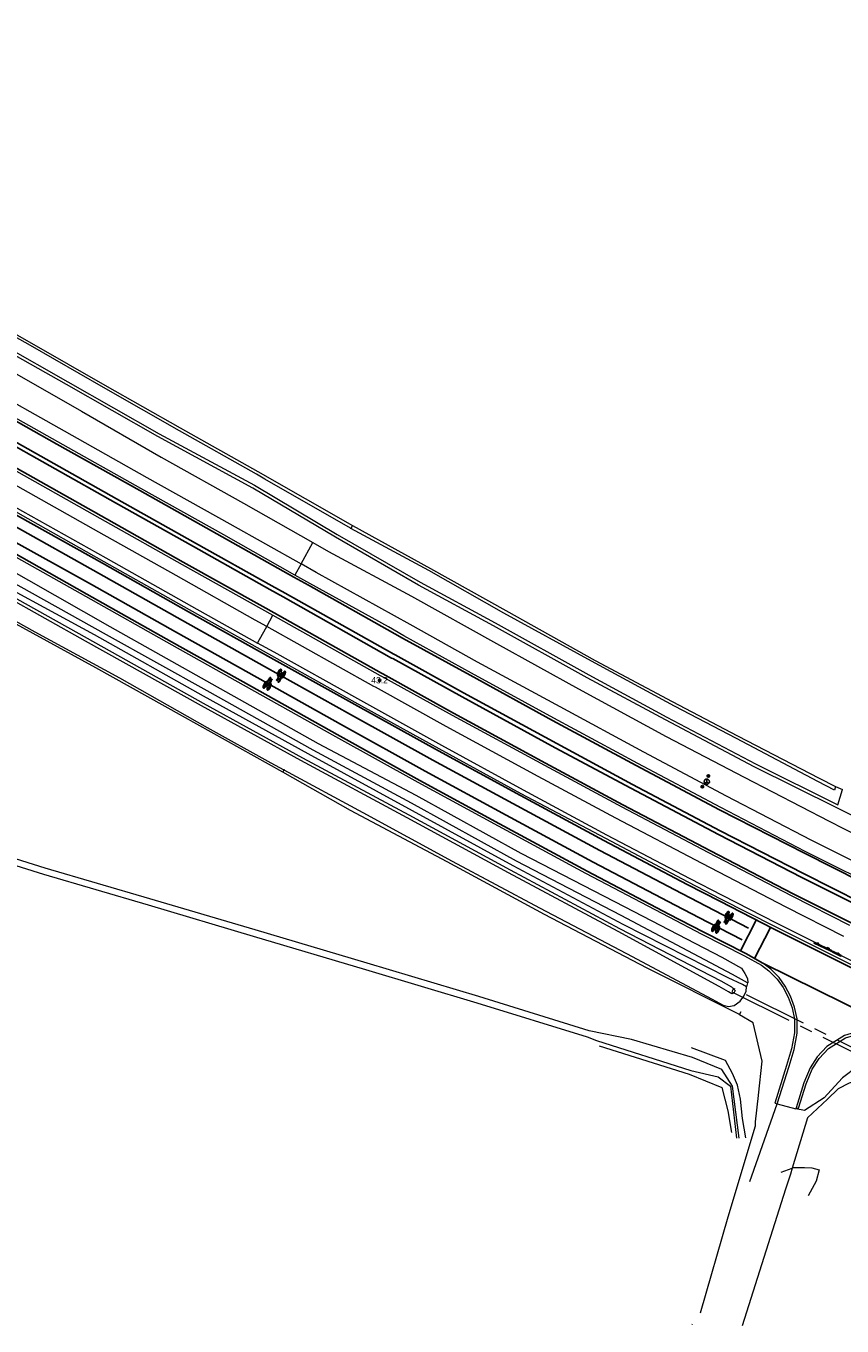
# Model space of a CAD drawing. Header units: metres. Extents: x 169249 to 194689, y 406250 to 412203.
# Tile 268 of 442: x 186603 to 186732, y 410307 to 410511. Entities that reach past the tile are written whole.
import ezdxf
from ezdxf.enums import TextEntityAlignment as Align

# ---------------------------------------------------------------- set-up
doc = ezdxf.new("R2010")
doc.units = ezdxf.units.M
doc.linetypes.add('BGT_NLCS_N264$0$AM-AS', pattern=[16, 10, -2, 2, -2])
doc.layers.get('0').update_dxf_attribs({"linetype": 'CONTINUOUS'})
for name, color, linetype, lineweight in [('BGT_NLCS_N264$0$B-WE-AM-AS_KUNSTWERK_DUIKER-GV', 252, 'BGT_NLCS_N264$0$AM-AS', 18), ('BGT_NLCS_N264$0$B-WE-FV-GELEIDING_WILDRASTER-G', 252, 'CONTINUOUS', 18), ('BGT_NLCS_N264$0$B-WE-GW-TALUD_KRUIN-G', 252, 'CONTINUOUS', 18), ('BGT_NLCS_N264$0$B-WE-GW-WATERGANG_INSTEEK-G', 252, 'CONTINUOUS', 18), ('BGT_NLCS_N264$0$B-WE-GW-WATERGANG_SLOOT_BODEM-G', 252, 'CONTINUOUS', 18), ('BGT_NLCS_N264$0$B-WE-OG-BREUKLIJN-G', 252, 'CONTINUOUS', 18), ('BGT_NLCS_N264$0$B-WE-OG-TOPOGRAFIE_WATER-GV', 252, 'CONTINUOUS', 18), ('BGT_NLCS_N264$0$B-WE-OG-TOPOGRAFIE_WEG_BERM-GV', 252, 'CONTINUOUS', 18), ('BGT_NLCS_N264$0$B-WE-OG-TOPOGRAFIE_WEG_RIJWEG-GV', 252, 'CONTINUOUS', 18), ('BGT_NLCS_N264$0$B-WE-OG-TOPOGRAFIE_WEG_VERHARD-G', 252, 'CONTINUOUS', 18), ('BGT_NLCS_N264$0$B-WE-VW-BEWEGWIJZERING_DRAAGCONSTRUCTIE-S', 252, 'CONTINUOUS', 25), ('BGT_NLCS_N264$0$B-WE-VW-MARKERING_SYMBOOL-S', 252, 'CONTINUOUS', 25), ('BGT_NLCS_N264$0$B-WE-VW-VERKEERSTEKEN_BORD-S', 252, 'CONTINUOUS', 25), ('X-XX-AL-REFERENTIE-G', 7, 'CONTINUOUS', 18)]:
    doc.layers.add(name, color=color, linetype=linetype, lineweight=lineweight)
for name, color, linetype in [('BGT_NLCS_N264$0$B-WE-IE-MEUBILAIR_WEGMEUBILAIR-S', 252, 'CONTINUOUS'), ('BGT_NLCS_N264$0$B-WE-OG-TOPOGRAFIE_WEG_RIJWEG-G', 252, 'CONTINUOUS'), ('BGT_NLCS_N264$0$B-WE-VW-MARKERING-G', 252, 'CONTINUOUS'), ('BGT_NLCS_N264$0$B-WE-VW-VERKEERSTEKEN_DRAAGCONSTRUCTIE-S', 252, 'CONTINUOUS'), ('BGT_NLCS_N264$0$Label_Puntobject', 252, 'CONTINUOUS')]:
    doc.layers.add(name, color=color, linetype=linetype)
doc.styles.add('BGT_NLCS_N264$0$STANDARD', font='txt')

# ---------------------------------------------------------------- blocks, each defined once
blk = doc.blocks.new('BGT_NLCS_N264$0$SIE-WEG_WEGWIJZER-SO')
for q in [(-0.29, -0.29), (0, 0.41), (0.29, -0.29)]:
    blk.add_line((0, 0), q)
blk.add_circle((0, 0), 0.413)
blk = doc.blocks.new('BGT_NLCS_N264$0$SIE-WEG_SCHRIKHEK')
for points in [[(-1.125, 0), (-1.125, 0.1), (-1.5, 0.1), (-1.5, 0)], [(-0.375, 0), (-0.375, 0.1), (-0.75, 0.1), (-0.75, 0)], [(0.375, 0.1), (0, 0.1), (0, 0), (0.375, 0)], [(1.125, 0), (1.125, 0.1), (0.75, 0.1), (0.75, 0)]]:
    blk.add_hatch(color=0).paths.add_polyline_path(points)
at = {"color": 0}
for p, q in [((-1.125, 0), (-1.125, 0.1)), ((-0.75, 0), (-0.75, 0.1)), ((-0.375, 0), (-0.375, 0.1)), ((0, 0.1), (0, 0)), ((0.375, 0.1), (0.375, 0)), ((0.75, 0.1), (0.75, 0)), ((1.125, 0.1), (1.125, 0))]:
    blk.add_line(p, q, dxfattribs=at)
at = {"flags": 128}
for points in [[(-1.5, 0.1), (1.5, 0.1), (1.5, 0), (-1.5, 0)], [(-1.0125, 0.1), (-1.0125, 0.25), (-0.8625, 0.25), (-0.8625, 0.1)], [(0.8625, 0.1), (0.8625, 0.25), (1.0125, 0.25), (1.0125, 0.1)]]:
    blk.add_lwpolyline(points, close=True, dxfattribs=at)
blk = doc.blocks.new('BGT_NLCS_N264$0$B-SVW-MARKERING_SYMBOOL_FIETS_2.0')
at = {"flags": 128}
for points in [[(-0.3, 1.14, 0.22312), (-0.36, 1.17, 0.22312), (-0.43, 1.14, 0.090648), (-0.51, 1, 0.047451), (-0.55, 0.83, 0.035374), (-0.57, 0.59, 0.035374), (-0.55, 0.35, 0.047451), (-0.51, 0.17, 0.090648), (-0.43, 0.03, 0.22312), (-0.36, 0, 0.22312), (-0.3, 0.03, 0.090648), (-0.22, 0.17, 0.047451), (-0.18, 0.35, 0.035374), (-0.16, 0.59, 0.035374), (-0.18, 0.83, 0.047451), (-0.22, 1, 0.038864), (-0.25, 1.07), (-0.24, 1.16), (0, 0.53), (0, 0.44, 0.544665), (0.06, 0.39), (0.14, 0.4, 0.008345), (0.15, 0.35, 0.047451), (0.19, 0.17, 0.090648), (0.27, 0.03, 0.22312), (0.33, 0, 0.22312), (0.4, 0.03, 0.090648), (0.48, 0.17, 0.047451), (0.52, 0.35, 0.035374), (0.53, 0.59, 0.035374), (0.52, 0.83, 0.047451), (0.48, 1, 0.090648), (0.4, 1.14, 0.22312), (0.33, 1.17, 0.22312), (0.27, 1.14)], [(-0.29, 1.14), (-0.22, 1.91), (-0.2, 1.96, -0.414214), (-0.13, 2), (-0.09, 2), (-0.09, 1.83), (-0.13, 1.83, 0.281777), (-0.19, 1.8), (-0.2, 1.6), (0.15, 1.6), (0.16, 1.73), (0.11, 1.78), (0.11, 1.85), (0.24, 1.85, -0.548946), (0.26, 1.83), (0.22, 1.67), (0.2, 1.69), (0.19, 1.54), (0.26, 1.14)]]:
    blk.add_lwpolyline(points, format="xyb", dxfattribs=at)
for points in [[(-0.27, 0.88), (-0.27, 0.81), (-0.31, 0.62), (-0.35, 0.55, -0.162278), (-0.36, 0.53, -0.720759), (-0.38, 0.55), (-0.38, 0.66), (-0.35, 0.75), (-0.31, 1, 0.01664), (-0.33, 1.03, 0.24906), (-0.36, 1.05, 0.24906), (-0.4, 1.03, 0.080527), (-0.46, 0.91, 0.039407), (-0.48, 0.78, 0.028874), (-0.49, 0.59, 0.028874), (-0.48, 0.4, 0.039407), (-0.46, 0.26, 0.080527), (-0.4, 0.15, 0.24906), (-0.36, 0.13, 0.24906), (-0.33, 0.15, 0.080527), (-0.27, 0.26, 0.039407), (-0.25, 0.4, 0.028874), (-0.24, 0.59, 0.028874), (-0.25, 0.78, 0.030907)], [(0.22, 1.06, 0.035986), (0.19, 1, 0.047451), (0.15, 0.83, 0.021905), (0.13, 0.68), (0.09, 0.68), (0.17, 1.3)], [(0.46, 0.59, 0.028874), (0.45, 0.78, 0.039407), (0.42, 0.91, 0.080527), (0.37, 1.03, 0.24906), (0.33, 1.05, 0.24906), (0.29, 1.03, 0.080527), (0.24, 0.91, 0.039407), (0.22, 0.78, 0.014843), (0.21, 0.68), (0.33, 0.68, -0.414214), (0.37, 0.64), (0.37, 0.53), (0.33, 0.46), (0.21, 0.42, 0.003097), (0.22, 0.4, 0.039407), (0.24, 0.26, 0.080527), (0.29, 0.15, 0.24906), (0.33, 0.13, 0.24906), (0.37, 0.15, 0.080527), (0.42, 0.26, 0.039407), (0.45, 0.4, 0.028874)]]:
    blk.add_lwpolyline(points, format="xyb", close=True, dxfattribs=at)
blk.add_lwpolyline([(-0.23, 1.29), (0, 0.68), (0.04, 0.68), (0.13, 1.43), (-0.22, 1.43)], close=True, dxfattribs=at)
for centre, start, end in [((-0.65, 0.85), 38.1274, 39.6888), ((0.62, 0.85), 140.3112, 141.8726)]:
    blk.add_arc(centre, 0.455, start, end)
blk = doc.blocks.new('BGT_NLCS_N264$0$SIE-WEG_PAAL_ALGEMEEN_TYPE_02-SO')
at = {"ltscale": 0.5}
h = blk.add_hatch(color=256, dxfattribs=at)
h.paths.add_polyline_path([(0, 0), (0.1875, 0, 0.41421356), (0, 0.1875)])
h.paths.add_polyline_path([(0, -0.1875), (0, 0), (-0.1875, 0, 0.41421356)])
for p, q in [((-0.1875, 0), (0.1875, 0)), ((0, -0.1875), (0, 0.1875))]:
    blk.add_line(p, q, dxfattribs=at)
blk.add_circle((0, 0), 0.1875, dxfattribs=at)
blk = doc.blocks.new('BGT_NLCS_N264$0$SIE-WEG_VERKEERSBORD_PAAL-SO')
blk.add_line((-0.3, 0), (0.3, 0))
for radius in [0.2, 0.0745]:
    blk.add_circle((0, 0), radius)
blk = doc.blocks.new('BGT_NLCS_N264')
at = {"layer": 'BGT_NLCS_N264$0$B-WE-AM-AS_KUNSTWERK_DUIKER-GV'}
blk.add_polyline3d([(186739.81, 410346.8, 9.29), (186740.08, 410347.33, 9.29), (186714.75, 410359.93, 9.28), (186714.48, 410359.39, 9.28), (186739.81, 410346.8, 9.29)], dxfattribs=at)
at = {"layer": 'BGT_NLCS_N264$0$B-WE-FV-GELEIDING_WILDRASTER-G'}
for p, q in [((186654.7, 410432.84, 10.31), (186654.44, 410432.37, 10.24)), ((186654.44, 410432.37, 10.24), (186654.38, 410432.25, 10.22)), ((186643.84, 410394.38, 10.28), (186643.72, 410393.97, 10.31)), ((186643.86, 410394.47, 10.28), (186643.84, 410394.38, 10.28)), ((186730.83, 410391.73, 10.22), (186731.91, 410391.27, 9.79)), ((186718.18, 410338.96, 10.54), (186718.66, 410343.1, 10.61))]:
    blk.add_line(p, q, dxfattribs=at)
for points in [[(186549.6, 410518.01, 10.17), (186549.02, 410515.7, 10.16), (186548.83, 410512.71, 10.11), (186549.1, 410509.38, 10.17), (186549.75, 410506.61, 10.15), (186550.77, 410503.72, 10.13), (186552.27, 410501.04, 10.08), (186554.14, 410498.72, 10.19), (186556.38, 410496.36, 10.26), (186558.02, 410493.87, 10.3), (186559.14, 410491.21, 10.27), (186560.84, 410488.33, 10.35), (186567.32, 410483.45, 10.25), (186580.64, 410474.99, 10.23), (186592.8, 410467.95, 10.26), (186604.12, 410461.55, 10.24), (186615.67, 410454.92, 10.27), (186627.54, 410448.22, 10.23), (186639.78, 410441.32, 10.25), (186654.7, 410432.84, 10.31)], [(186643.72, 410393.97, 10.31), (186627.9, 410402.8, 10.23), (186614.25, 410410.44, 10.12), (186600.54, 410417.95, 10.24), (186583.81, 410427.02, 10.27), (186573.17, 410433.02, 10.21), (186567.58, 410436.07, 10.22), (186561.97, 410439.02, 10.2), (186558.78, 410440.32, 10.2), (186552.72, 410441.84, 10.22), (186547.47, 410442.46, 10.21), (186541.58, 410441.81, 10.18), (186538.52, 410441.24, 10.09), (186532.92, 410439.22, 10.14), (186527.41, 410436.63, 10.18), (186520.24, 410434.94, 10.11), (186515.29, 410434.59, 10.11), (186509.08, 410435.82, 10.08), (186502.91, 410438.14, 10.14), (186497.81, 410441.78, 10.17), (186493.5, 410446.9, 10.24)], [(186654.7, 410432.84, 10.31), (186666.99, 410426.06, 10.35), (186678.85, 410419.47, 10.35), (186692.93, 410411.57, 10.33), (186705.08, 410405.11, 10.29), (186715.38, 410399.74, 10.36), (186728.21, 410393.06, 10.3), (186730.83, 410391.73, 10.22)], [(186715.68, 410355.82, 10.41), (186701.1, 410363.12, 10.38), (186684.94, 410371.56, 10.31), (186669.6, 410379.86, 10.38), (186654.38, 410387.98, 10.33), (186643.72, 410393.97, 10.31)], [(186715.68, 410355.82, 10.41), (186715.7, 410355.86, 10.42), (186715.95, 410356.32, 10.49)], [(186718.66, 410343.1, 10.61), (186718.66, 410343.13, 10.61), (186719.26, 410348.47, 10.5), (186717.85, 410354.51, 10.48), (186715.7, 410355.8, 10.41), (186715.68, 410355.82, 10.41)], [(186742.27, 410342.72, 10.22), (186737.19, 410345.13, 10.24), (186735.01, 410345.34, 10.23), (186733.13, 410345.07, 10.31), (186732.94, 410345.05, 10.32), (186731.24, 410344.13, 10.44), (186729.53, 410342.5, 10.45), (186727.98, 410341.05, 10.46), (186726.38, 410339.55, 10.43), (186724, 410331.65, 10.47)], [(186709.54, 410308.88, 10.18), (186713.88, 410323.98, 10.39), (186718.18, 410338.28, 10.55), (186718.18, 410338.96, 10.54)], [(186724, 410331.65, 10.47), (186723.7, 410330.67, 10.47), (186722.95, 410328.31, 10.45), (186716.1, 410306.79, 10.25)]]:
    blk.add_polyline3d(points, dxfattribs=at)
at = {"layer": 'BGT_NLCS_N264$0$B-WE-GW-TALUD_KRUIN-G'}
blk.add_line((186716.96, 410360.81, 10.46), (186716.76, 410360.21, 10.43), dxfattribs=at)
blk.add_polyline3d([(186594.89, 410429.16, 10.7), (186616.46, 410416.95, 10.67), (186632.52, 410407.93, 10.64), (186649.29, 410398.53, 10.63), (186664.66, 410390.39, 10.59), (186681.23, 410381.25, 10.62), (186697.6, 410372.77, 10.55), (186712.9, 410364.84, 10.57), (186715.97, 410363.11, 10.6), (186716.5, 410362.3, 10.63), (186716.92, 410361.51, 10.56), (186716.97, 410360.84, 10.46), (186716.96, 410360.81, 10.46)], dxfattribs=at)
at = {"layer": 'BGT_NLCS_N264$0$B-WE-GW-WATERGANG_INSTEEK-G'}
blk.add_line((186708.21, 410307.03, 8.28), (186708.26, 410307.14, 10.54), dxfattribs=at)
for points in [[(186716.76, 410360.21, 10.43), (186716.17, 410360.54, 10.23), (186713.91, 410361.59, 10.05), (186697.32, 410370.02, 10.11), (186680, 410379.26, 10.12), (186664.12, 410387.9, 10.12), (186647.7, 410396.88, 10.12), (186631.2, 410405.96, 10.07), (186614.01, 410415.61, 10.13), (186593.87, 410426.54, 10.12)], [(186589.08, 410424.73, 10.31), (186604.64, 410416.11, 10.25), (186617.98, 410408.83, 10.32), (186631.76, 410401.01, 10.3), (186641.83, 410395.47, 10.29), (186643.84, 410394.38, 10.28)], [(186643.84, 410394.38, 10.28), (186656.29, 410387.67, 10.26), (186670.39, 410379.96, 10.28), (186684.18, 410372.61, 10.29), (186697.87, 410365.43, 10.3), (186711.36, 410358.24, 10.44), (186713.1, 410357.33, 10.41), (186713.97, 410357.12, 10.54), (186714.85, 410357.28, 10.44), (186715.77, 410357.93, 10.45), (186716.36, 410358.72, 10.42), (186716.73, 410359.49, 10.43), (186716.76, 410360.21, 10.43)], [(186693.54, 410350.89, 9.97), (186707.74, 410346.46, 10.04), (186712.87, 410344.33, 10.32), (186713.86, 410340.69, 10.45), (186714.42, 410337.24, 10.43)], [(186716.65, 410336.41, 10.38), (186716.14, 410339.47, 10.38), (186715.81, 410342.5, 10.38), (186715.36, 410344.73, 10.35), (186714.55, 410346.57, 10.38), (186713.45, 410348.61, 10.39), (186708.12, 410350.59, 10.34)]]:
    blk.add_polyline3d(points, dxfattribs=at)
at = {"layer": 'BGT_NLCS_N264$0$B-WE-GW-WATERGANG_SLOOT_BODEM-G'}
for points in [[(186593.73, 410425.76, 9.1), (186612.86, 410415.08, 9.15), (186631.13, 410404.85, 9.15), (186646.79, 410396.27, 9.15), (186663.54, 410387.26, 9.23), (186679.51, 410378.6, 9.11), (186696.79, 410369.36, 9.15), (186712.72, 410361.13, 9.32), (186714.43, 410360.2, 9.32), (186715.01, 410359.63, 9.36), (186714.77, 410359.21, 9.33), (186714.47, 410359.1, 9.34), (186713.95, 410359.38, 9.26), (186712.45, 410360.26, 9.32), (186696.55, 410368.92, 9.15), (186679.28, 410378.16, 9.11), (186663.3, 410386.82, 9.23), (186646.55, 410395.83, 9.15), (186630.89, 410404.42, 9.15), (186612.62, 410414.64, 9.15), (186593.49, 410425.32, 9.1)], [(186715.61, 410336.36, 9.47), (186714.57, 410344.55, 9.54), (186712.91, 410347.19, 9.58), (186708.27, 410349.08, 9.33), (186698.67, 410351.9, 9.31), (186691.96, 410353.27, 9.12), (186674.58, 410358.66, 9.09), (186657, 410363.9, 9.02), (186639.34, 410369.15, 9.02), (186622.76, 410374.06, 9.13), (186606.27, 410378.88, 9.07), (186590.34, 410383.88, 9.18)], [(186590.04, 410382.92, 9.18), (186605.98, 410377.92, 9.07), (186622.47, 410373.1, 9.13), (186639.05, 410368.19, 9.02), (186656.71, 410362.94, 9.02), (186674.29, 410357.7, 9.09), (186691.66, 410352.32, 9.12), (186693.15, 410351.74, 9.22), (186707.99, 410347.01, 9.3), (186712.3, 410346, 9.41), (186714.25, 410344.53, 9.51), (186715.19, 410336.36, 9.45)]]:
    blk.add_polyline3d(points, dxfattribs=at)
at = {"layer": 'BGT_NLCS_N264$0$B-WE-OG-BREUKLIJN-G'}
for points in [[(186716.96, 410360.81, 10.46), (186716.01, 410361.34, 10.13), (186714.6, 410362.13, 10.13), (186697.05, 410371.41, 10.2), (186680.53, 410379.96, 10.11), (186664, 410389.13, 10.15), (186648.51, 410397.46, 10.16), (186631.76, 410406.79, 10.18), (186615.9, 410415.63, 10.18), (186594.32, 410427.62, 10.16)], [(186734.3, 410347.66, 10.38), (186731.92, 410345.86, 10.44), (186730.1, 410343.91, 10.43), (186729.04, 410342.74, 10.41), (186725.92, 410340.72, 10.49), (186724.56, 410341, 10.63)], [(186722.24, 410331.02, 10.4), (186723.39, 410331.42, 10.43), (186724, 410331.65, 10.41)], [(186724, 410331.65, 10.41), (186724.24, 410331.75, 10.4), (186725.92, 410331.76, 10.37), (186727.09, 410331.67, 10.37), (186727.1, 410331.67, 10.37), (186728.21, 410331.36, 10.36), (186727.76, 410329.61, 10.18), (186726.49, 410327.28, 10.04)]]:
    blk.add_polyline3d(points, dxfattribs=at)
at = {"layer": 'BGT_NLCS_N264$0$B-WE-OG-TOPOGRAFIE_WATER-GV'}
for points in [[(186544.34, 410519.94, 11), (186543.38, 410516.26, 11.04), (186543.41, 410508.77, 11.07), (186545.67, 410501.53, 11.01), (186550.21, 410494.98, 11.02), (186552.91, 410490.42, 11.04), (186556.05, 410484.42, 11.02), (186560.96, 410480.24, 11.06), (186572.87, 410473.11, 10.97), (186585.44, 410465.72, 10.96), (186598.42, 410458.54, 10.93), (186611.98, 410450.85, 10.87), (186624.54, 410443.62, 10.88), (186637.51, 410436.35, 10.79), (186648.44, 410430.15, 10.85)], [(186741.09, 410383.3, 9.45), (186731.01, 410388.38, 9.43), (186717.98, 410394.85, 9.51), (186703.99, 410402.23, 9.46), (186691.67, 410408.87, 9.5), (186676.91, 410417.06, 9.54), (186665.1, 410423.46, 9.53), (186651.99, 410430.98, 9.47), (186639, 410438.74, 9.48), (186624, 410446.85, 9.45), (186609.6, 410455.04, 9.53), (186599.46, 410460.78, 9.52), (186585.21, 410468.79, 9.49), (186573.52, 410475.73, 9.49), (186559.99, 410484.33, 9.47), (186555.45, 410492.6, 9.6), (186550.87, 410498.08, 9.4), (186546.55, 410507.11, 9.53), (186545.86, 410513.15, 9.51)], [(186547.41, 410518.81, 9.5), (186546.37, 410513.14, 9.51), (186547.04, 410507.25, 9.53), (186551.29, 410498.35, 9.4), (186555.86, 410492.89, 9.6), (186560.37, 410484.69, 9.47), (186573.78, 410476.16, 9.49), (186585.46, 410469.23, 9.49), (186599.7, 410461.21, 9.52), (186609.84, 410455.48, 9.53), (186624.24, 410447.28, 9.45), (186639.24, 410439.18, 9.48), (186652.25, 410431.42, 9.47), (186665.35, 410423.9, 9.53), (186677.15, 410417.5, 9.54), (186691.91, 410409.31, 9.5), (186704.23, 410402.67, 9.46), (186718.21, 410395.29, 9.51), (186731.19, 410388.84, 9.43), (186731.91, 410391.27, 9.79)], [(186654.44, 410432.37, 10.23), (186654.39, 410432.4, 10.23), (186640.87, 410440.16, 10.27), (186639.58, 410440.92, 10.27), (186627.4, 410447.75, 10.25), (186615.45, 410454.58, 10.22), (186603.94, 410461.17, 10.29), (186592.5, 410467.58, 10.26), (186580.33, 410474.59, 10.24), (186566.82, 410483, 10.2), (186560.44, 410487.92, 10.37), (186558.75, 410490.97, 10.28), (186557.79, 410493.75, 10.33), (186556.19, 410496.19, 10.26), (186554.04, 410498.4, 10.18), (186551.92, 410500.82, 10.15), (186550.48, 410503.46, 10.16), (186549.2, 410506.4, 10.16), (186548.57, 410509.22, 10.23), (186548.3, 410512.62, 10.19), (186548.45, 410515.72, 10.22), (186549.12, 410518.19, 10.22)], [(186730.83, 410391.73, 10.22), (186730.66, 410391.16, 10.27), (186728.01, 410392.55, 10.31), (186715.2, 410399.3, 10.38), (186705.45, 410404.39, 10.3), (186692.34, 410411.48, 10.33), (186678.56, 410419.02, 10.28), (186666.72, 410425.73, 10.33), (186654.44, 410432.37, 10.23)], [(186648.44, 410430.15, 10.85), (186650.92, 410428.75, 10.86), (186664, 410421.72, 10.75), (186677.36, 410414.24, 10.75), (186690.31, 410407.1, 10.8), (186704.14, 410399.59, 10.82), (186716.43, 410393.23, 10.79), (186729.83, 410386.28, 10.76), (186738.82, 410381.64, 10.77)]]:
    blk.add_polyline3d(points, dxfattribs=at)
at = {"layer": 'BGT_NLCS_N264$0$B-WE-OG-TOPOGRAFIE_WEG_BERM-GV'}
for p, q in [((186646.58, 410426.78, 11.1), (186648.44, 410430.15, 10.85)), ((186646.58, 410426.78, 11.1), (186645.62, 410425.03, 11.1)), ((186641.18, 410416.94, 11.08), (186642.14, 410418.7, 11.08)), ((186640.05, 410414.88, 10.9), (186641.18, 410416.94, 11.08)), ((186639.73, 410414.32, 10.85), (186640.05, 410414.88, 10.9))]:
    blk.add_line(p, q, dxfattribs=at)
for points in [[(186557.59, 410476.29, 11.28), (186558.5, 410477.65, 11.28), (186570.59, 410469.9, 11.28), (186583.3, 410462.32, 11.25), (186596.3, 410455.01, 11.22), (186609.25, 410447.74, 11.19), (186622.3, 410440.42, 11.16), (186635.37, 410433.09, 11.13), (186646.58, 410426.78, 11.1)], [(186641.18, 410416.94, 11.08), (186641.16, 410416.95, 11.08), (186639.37, 410417.95, 11.09), (186626.88, 410424.95, 11.13), (186614.73, 410431.77, 11.16), (186595.75, 410442.42, 11.2), (186581.05, 410450.76, 11.25), (186571.07, 410456.18, 11.28), (186551.68, 410465.87, 11.28), (186552.4, 410467.29, 11.28)], [(186568.39, 410453.54, 11.03), (186568.65, 410454.08, 11.03), (186570.64, 410453.09, 11.02), (186573.4, 410451.57, 10.99), (186576.5, 410449.84, 11), (186590.1, 410442.19, 10.96), (186602.68, 410435.08, 10.94), (186615.79, 410427.77, 10.91), (186629.32, 410420.12, 10.9), (186639.73, 410414.32, 10.85)], [(186740.23, 410376.69, 11.06), (186726.96, 410383.3, 11.05), (186713.65, 410390.22, 11.04), (186700.6, 410397.13, 11.03), (186687.39, 410404.27, 11.03), (186674.4, 410411.33, 11.04), (186663.77, 410417.24, 11.06), (186661.31, 410418.61, 11.06), (186648.94, 410425.46, 11.09), (186646.6, 410426.78, 11.1), (186646.58, 410426.78, 11.1)], [(186732.14, 410368.14, 11.04), (186723.01, 410372.73, 11.04), (186709.77, 410379.61, 11.01), (186696.17, 410386.77, 11), (186683.97, 410393.33, 11.01), (186669.45, 410401.2, 11.03), (186658.3, 410407.36, 11.04), (186658.07, 410407.49, 11.04), (186641.18, 410416.94, 11.08)], [(186734.93, 410363.51, 10.91), (186721.49, 410370.2, 10.91), (186713.02, 410374.55, 10.8), (186707.9, 410377.2, 10.82), (186694.77, 410384.09, 10.84), (186681.64, 410391.17, 10.83), (186668.74, 410398.2, 10.85), (186655.53, 410405.54, 10.85), (186642.32, 410412.88, 10.84), (186639.73, 410414.32, 10.85)]]:
    blk.add_polyline3d(points, dxfattribs=at)
at = {"layer": 'BGT_NLCS_N264$0$B-WE-OG-TOPOGRAFIE_WEG_RIJWEG-G'}
blk.add_line((186741.58, 410352.91, 10.79), (186719.36, 410363.93, 10.77), dxfattribs=at)
for points in [[(186719.36, 410363.93, 10.77), (186716.65, 410365.42, 10.72), (186709.93, 410368.85, 10.66), (186704.56, 410371.65, 10.7), (186691.67, 410378.41, 10.7), (186677.85, 410385.86, 10.7), (186665.3, 410392.71, 10.7), (186652.29, 410399.93, 10.73), (186638.75, 410407.46, 10.73), (186626.15, 410414.53, 10.78), (186612.8, 410422.02, 10.78), (186599.38, 410429.62, 10.81)], [(186568.21, 410453.18, 11.03), (186570.16, 410452.21, 11.02), (186572.92, 410450.69, 10.99), (186576.01, 410448.97, 11), (186589.61, 410441.32, 10.96), (186602.19, 410434.21, 10.94), (186615.3, 410426.9, 10.91), (186628.83, 410419.25, 10.9), (186641.83, 410412, 10.84), (186655.05, 410404.66, 10.85), (186668.26, 410397.33, 10.85), (186681.16, 410390.3, 10.83), (186694.31, 410383.21, 10.84), (186707.44, 410376.31, 10.82), (186712.56, 410373.66, 10.8), (186721.04, 410369.31, 10.91), (186734.49, 410362.61, 10.91)]]:
    blk.add_polyline3d(points, dxfattribs=at)
at = {"layer": 'BGT_NLCS_N264$0$B-WE-OG-TOPOGRAFIE_WEG_RIJWEG-GV'}
for points in [[(186645.62, 410425.03, 11.1), (186634.39, 410431.35, 11.13), (186621.32, 410438.68, 11.16), (186608.27, 410445.99, 11.19), (186595.32, 410453.26, 11.22), (186582.3, 410460.59, 11.25), (186569.54, 410468.2, 11.28), (186557.39, 410475.99, 11.28)], [(186552.57, 410467.66, 11.28), (186571.99, 410457.96, 11.28), (186582.02, 410452.51, 11.25), (186596.73, 410444.16, 11.2), (186615.71, 410433.52, 11.16), (186627.86, 410426.7, 11.13), (186640.35, 410419.7, 11.09), (186642.14, 410418.7, 11.08)], [(186739.34, 410374.9, 11.06), (186726.05, 410381.52, 11.05), (186712.73, 410388.45, 11.04), (186699.66, 410395.36, 11.03), (186686.43, 410402.51, 11.03), (186673.44, 410409.57, 11.04), (186662.8, 410415.49, 11.06), (186660.34, 410416.86, 11.06), (186647.96, 410423.72, 11.09), (186645.62, 410425.03, 11.1)], [(186642.14, 410418.7, 11.08), (186659.04, 410409.24, 11.04), (186659.27, 410409.12, 11.04), (186670.41, 410402.95, 11.03), (186684.92, 410395.09, 11.01), (186697.11, 410388.53, 11), (186710.7, 410381.38, 11.01), (186723.92, 410374.52, 11.04), (186733.03, 410369.93, 11.04)]]:
    blk.add_polyline3d(points, dxfattribs=at)
at = {"layer": 'BGT_NLCS_N264$0$B-WE-OG-TOPOGRAFIE_WEG_VERHARD-G'}
for p, q in [((186717.33, 410329.54, 10.46), (186721.61, 410341.77, 10.64)), ((186721.61, 410341.77, 10.64), (186724.56, 410341, 10.63)), ((186724.56, 410341, 10.63), (186724.6, 410341.14, 10.63))]:
    blk.add_line(p, q, dxfattribs=at)
for points in [[(186599.14, 410429.26, 10.76), (186612.63, 410421.69, 10.75), (186626.2, 410414.03, 10.75), (186638.78, 410407.01, 10.72), (186652.01, 410399.6, 10.7), (186664.96, 410392.41, 10.69), (186677.66, 410385.53, 10.66), (186691.41, 410378.1, 10.68), (186704.54, 410371.2, 10.67), (186709.75, 410368.5, 10.66), (186716.47, 410365.07, 10.72), (186719.14, 410363.6, 10.77), (186720.32, 410362.69, 10.74), (186721.62, 410361.42, 10.71), (186722.55, 410360.08, 10.69), (186723.35, 410358.57, 10.66), (186723.98, 410356.89, 10.66), (186724.36, 410355.1, 10.68), (186724.35, 410352.95, 10.72), (186723.88, 410350.41, 10.72), (186723.1, 410347.83, 10.74), (186721.23, 410341.89, 10.64), (186721.61, 410341.77, 10.64)], [(186734.67, 410362.97, 10.91), (186721.22, 410369.67, 10.91), (186712.74, 410374.01, 10.8), (186707.61, 410376.66, 10.8), (186694.6, 410383.54, 10.79), (186681.27, 410390.61, 10.82), (186668.36, 410397.67, 10.85), (186655.12, 410404.99, 10.82), (186641.99, 410412.32, 10.84), (186628.99, 410419.55, 10.87), (186615.56, 410427.11, 10.9), (186602.37, 410434.58, 10.93), (186589.74, 410441.76, 10.91), (186576.21, 410449.32, 11), (186573.11, 410451.04, 10.99), (186570.34, 410452.57, 11.02), (186568.39, 410453.54, 11.03)], [(186721.61, 410341.77, 10.64), (186723.48, 410347.71, 10.74), (186724.27, 410350.31, 10.72), (186724.75, 410352.91, 10.72), (186724.76, 410355.14, 10.68), (186724.37, 410357.01, 10.66), (186723.71, 410358.73, 10.66), (186722.89, 410360.29, 10.69), (186721.93, 410361.68, 10.71), (186720.59, 410362.99, 10.74), (186719.36, 410363.93, 10.77)], [(186741.58, 410352.91, 10.79), (186738.54, 410353.66, 10.76), (186735.51, 410353.51, 10.72), (186732.22, 410352.54, 10.68), (186729.46, 410350.79, 10.69), (186727.94, 410349.15, 10.72), (186726.8, 410347.42, 10.72), (186725.81, 410345.07, 10.73), (186724.6, 410341.14, 10.63)], [(186724.6, 410341.14, 10.63), (186725, 410341.09, 10.63), (186726.19, 410344.93, 10.73), (186727.15, 410347.23, 10.72), (186728.25, 410348.9, 10.72), (186729.72, 410350.48, 10.69), (186732.39, 410352.17, 10.68), (186735.58, 410353.11, 10.72), (186738.5, 410353.26, 10.76), (186741.44, 410352.53, 10.79), (186745.47, 410350.62, 10.73), (186749.88, 410348.59, 10.68), (186753.74, 410346.79, 10.7), (186758.67, 410344.43, 10.67), (186773.77, 410337.54, 10.69), (186786.28, 410332.01, 10.71)]]:
    blk.add_polyline3d(points, dxfattribs=at)
at = {"layer": 'BGT_NLCS_N264$0$B-WE-VW-MARKERING-G'}
for p, q in [((186718.3, 410370.67, 10.84), (186715.82, 410365.85, 10.71)), ((186718.04, 410364.66, 10.74), (186720.53, 410369.45, 10.9))]:
    blk.add_line(p, q, dxfattribs=at)
at = {"layer": 'BGT_NLCS_N264$0$B-WE-VW-MARKERING-G', "linetype": 'Continuous'}
for points in [[(186556.63, 410475.83, 11.3), (186569.31, 410467.8, 11.29), (186582.12, 410460.25, 11.26), (186595.14, 410452.93, 11.23), (186608.09, 410445.64, 11.2), (186621.15, 410438.34, 11.18), (186634.15, 410431.07, 11.14), (186645.45, 410424.72, 11.11), (186647.77, 410423.42, 11.1), (186660.13, 410416.47, 11.08), (186662.59, 410415.11, 11.07), (186673.22, 410409.26, 11.05), (186686.23, 410402.13, 11.04), (186699.41, 410395.03, 11.04), (186712.55, 410388.09, 11.05), (186725.9, 410381.22, 11.06), (186739.21, 410374.54, 11.07)], [(186733.25, 410370.29, 11.05), (186724.15, 410374.85, 11.05), (186711.09, 410381.59, 11.02), (186697.29, 410388.87, 11.02), (186685.12, 410395.39, 11.02), (186670.63, 410403.3, 11.04), (186659.47, 410409.47, 11.05), (186659.28, 410409.58, 11.05), (186642.34, 410419.06, 11.1), (186640.56, 410420.06, 11.11), (186628.01, 410427.08, 11.14), (186615.92, 410433.91, 11.17), (186596.84, 410444.59, 11.22), (186582.21, 410452.83, 11.27), (186572.26, 410458.33, 11.28), (186552.39, 410468.16, 11.3)]]:
    blk.add_polyline3d(points, dxfattribs=at)
at = {"layer": 'BGT_NLCS_N264$0$B-WE-VW-MARKERING-G'}
for points in [[(186734.89, 410373.41, 11.13), (186725.76, 410378.04, 11.12), (186712.64, 410384.78, 11.12), (186698.8, 410392.08, 11.11), (186686.88, 410398.5, 11.11), (186672.16, 410406.48, 11.13), (186661.39, 410412.47, 11.15), (186661.19, 410412.58, 11.15), (186644.05, 410422.17, 11.19), (186641.97, 410423.33, 11.19), (186629.97, 410430.06, 11.22), (186617.5, 410437.06, 11.25), (186598.53, 410447.67, 11.3), (186583.99, 410455.9, 11.33), (186574.27, 410461.48, 11.34), (186562.82, 410468.5, 11.35), (186555.03, 410473.35, 11.37)], [(186553.71, 410471.01, 11.39), (186562.15, 410466.73, 11.35), (186573.93, 410460.72, 11.35), (186583.76, 410455.27, 11.34), (186598.27, 410447.11, 11.3), (186617.33, 410436.42, 11.24), (186629.61, 410429.52, 11.22), (186641.66, 410422.77, 11.19), (186643.74, 410421.6, 11.19), (186660.85, 410411.97, 11.15), (186661.03, 410411.87, 11.15), (186671.95, 410405.86, 11.12), (186686.61, 410397.85, 11.1), (186698.55, 410391.47, 11.1), (186712.39, 410384.19, 11.11), (186725.49, 410377.43, 11.12), (186734.55, 410372.87, 11.12)], [(186600.2, 410430.97, 10.85), (186613.54, 410423.53, 10.82), (186626.8, 410416.07, 10.82), (186639.65, 410408.88, 10.77), (186653.26, 410401.28, 10.77), (186666.14, 410394.17, 10.75), (186678.88, 410387.21, 10.75), (186692.6, 410379.83, 10.73), (186705.53, 410373.03, 10.73), (186710.68, 410370.38, 10.71), (186716.12, 410367.57, 10.72)], [(186559.11, 410455.5, 10.97), (186563, 410453.77, 10.96), (186566.66, 410452.01, 10.98), (186569.38, 410450.69, 10.97), (186573.08, 410448.72, 10.96), (186573.96, 410448.22, 10.96), (186576.62, 410446.71, 10.95), (186588.98, 410439.79, 10.91), (186601.38, 410432.79, 10.89), (186614.66, 410425.33, 10.89), (186627.92, 410417.88, 10.86), (186640.84, 410410.66, 10.82), (186654.37, 410403.06, 10.81), (186667.36, 410395.87, 10.8), (186679.93, 410389.06, 10.78), (186693.65, 410381.67, 10.78), (186706.57, 410374.88, 10.78), (186711.73, 410372.21, 10.77), (186717.1, 410369.45, 10.8)]]:
    blk.add_polyline3d(points, dxfattribs=at)
at = {"layer": 'BGT_NLCS_N264$0$B-WE-IE-MEUBILAIR_WEGMEUBILAIR-S', "color": 7}
blk.add_blockref('BGT_NLCS_N264$0$SIE-WEG_PAAL_ALGEMEEN_TYPE_02-SO', (186658.95, 410408.48, 10.98), dxfattribs=at)
at = {"layer": 'BGT_NLCS_N264$0$B-WE-VW-BEWEGWIJZERING_DRAAGCONSTRUCTIE-S', "color": 7}
blk.add_blockref('BGT_NLCS_N264$0$SIE-WEG_WEGWIJZER-SO', (186710.52, 410392.5, 10.91), dxfattribs=at)
at = {"layer": 'BGT_NLCS_N264$0$B-WE-VW-MARKERING_SYMBOOL-S', "color": 7}
for p, rotation in [((186643.72, 410410.06, 10.86), 154.9174530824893), ((186640.98, 410407.07, 10.76), 333.0084372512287), ((186714.28, 410371.93, 10.81), 154.0051606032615), ((186711.7, 410368.79, 10.68), 336.7862798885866)]:
    blk.add_blockref('BGT_NLCS_N264$0$B-SVW-MARKERING_SYMBOOL_FIETS_2.0', p, dxfattribs=dict(at, rotation=rotation))
at = {"layer": 'BGT_NLCS_N264$0$B-WE-VW-VERKEERSTEKEN_BORD-S', "color": 7}
for p, rotation in [((186728.79, 410366.45, 10.85), 334.742471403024), ((186730.33, 410365.7, 10.91), 333.259781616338)]:
    blk.add_blockref('BGT_NLCS_N264$0$SIE-WEG_SCHRIKHEK', p, dxfattribs=dict(at, rotation=rotation))
at = {"layer": 'BGT_NLCS_N264$0$B-WE-VW-VERKEERSTEKEN_DRAAGCONSTRUCTIE-S', "color": 7}
for p in [(186710.77, 410393.4, 10.89), (186709.82, 410391.71, 10.96)]:
    blk.add_blockref('BGT_NLCS_N264$0$SIE-WEG_VERKEERSBORD_PAAL-SO', p, dxfattribs=at)
at = {"layer": 'BGT_NLCS_N264$0$Label_Puntobject', "lineweight": 18, "style": 'BGT_NLCS_N264$0$STANDARD'}
blk.add_text('43.2', height=1, dxfattribs=at).set_placement((186658.95, 410408.48, 10.98), align=Align.MIDDLE)

msp = doc.modelspace()

# ---------------------------------------------------------------- block references
at = {"layer": 'X-XX-AL-REFERENTIE-G'}
msp.add_blockref('BGT_NLCS_N264', (0, 0), dxfattribs=at)

doc.saveas('drawing.dxf')
